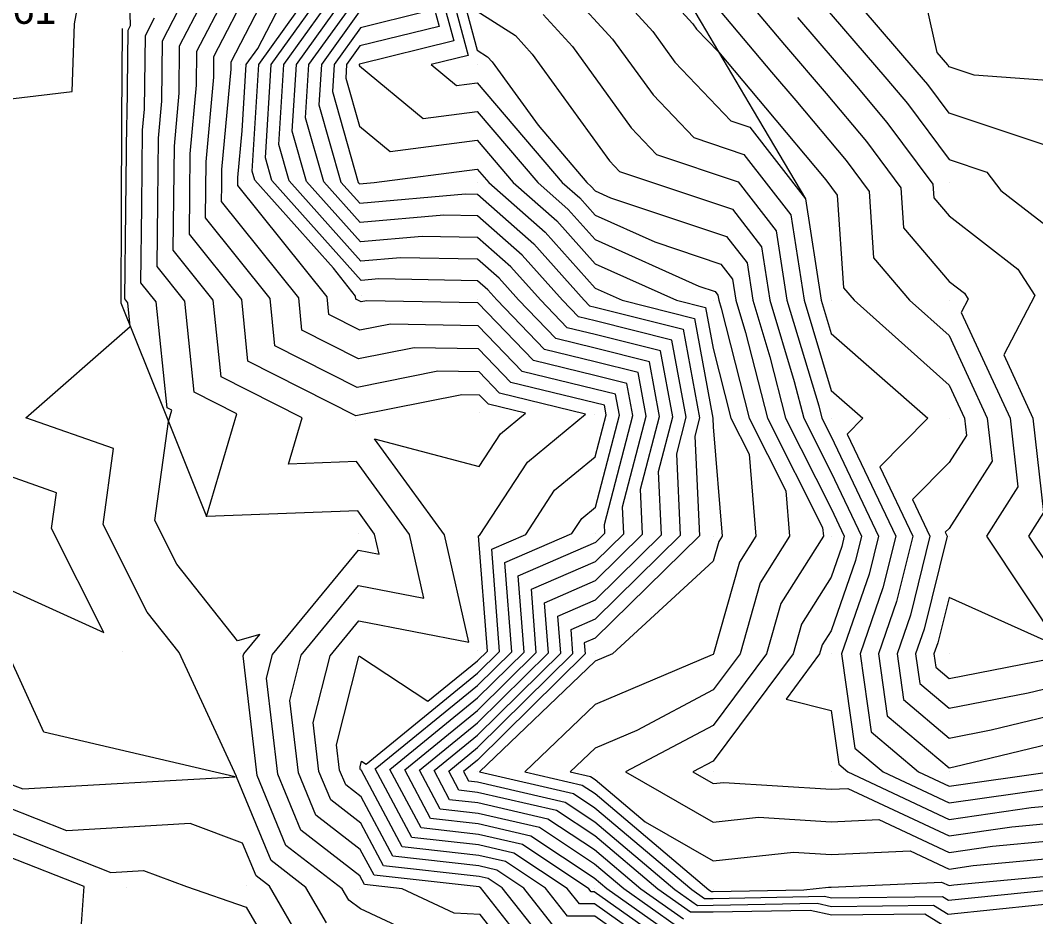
# Model space of a CAD drawing. Extents: x 2188792 to 2191981, y 386090 to 389710.
# Drawn here: x 2190491.4 to 2190577.5, y 387877.9 to 387953.9 of the extents above; entities that cross this region are included whole.
import ezdxf

# ---------------------------------------------------------------- set-up
doc = ezdxf.new("R2010")
doc.units = 0
for name, color, linetype in [('DTM Contours Major', 7, 'Continuous'), ('DTM Contours Minor', 7, 'Continuous'), ('Exist DTM QL2 LIDAR Elevation Point', 7, 'Continuous'), ('Exist DTM Regular Point Underwater Cogo Elevation', 7, 'Continuous'), ('PH Exist DTM Breakline', 7, 'Continuous')]:
    doc.layers.add(name, color=color, linetype=linetype)

msp = doc.modelspace()

# ---------------------------------------------------------------- linework, layer by layer
at = {"layer": 'DTM Contours Major'}
for points in [[(2190570.082, 387950.121), (2190570.043, 387950.167), (2190569.154, 387951.203), (2190566.61, 387962.588), (2190572.117, 387967.495), (2190569.842, 387971.802), (2190566.638, 387976.238), (2190566.556, 387980.368), (2190570.962, 387984.462), (2190577.178, 387980.919), (2190577.427, 387974.559), (2190577.468, 387973.259), (2190579.669, 387968.498), (2190580.034, 387966.976), (2190582.304, 387962.094), (2190582.647, 387960.726), (2190583.412, 387951.093), (2190583.488, 387950.773), (2190583.479, 387948.485), (2190572.288, 387949.306), (2190570.162, 387950.013), (2190570.082, 387950.121)], [(2190481.568, 387946.225), (2190495.803, 387947.901), (2190496.006, 387953.661), (2190498.334, 387966.198)], [(2190546.446, 387876.501), (2190541.154, 387880.264), (2190540.077, 387881.173), (2190534.703, 387884.741), (2190530.233, 387885.773), (2190526.198, 387886.227), (2190523.998, 387890.363), (2190530.17, 387895.402), (2190535.155, 387900.326), (2190534.741, 387905.673), (2190540.188, 387908.038), (2190542.576, 387910.387), (2190542.471, 387912.672), (2190544.477, 387920.378), (2190543.792, 387924.057), (2190540.14, 387924.977), (2190535.865, 387926.014), (2190531.8, 387930.241), (2190531.038, 387931.093), (2190530.187, 387931.843), (2190521.801, 387932.001), (2190520.319, 387931.872), (2190512.743, 387940.346), (2190512.193, 387942.281), (2190512.689, 387950.19), (2190518.146, 387957.813)], [(2190535.786, 387875.876), (2190532.269, 387880.349), (2190531.09, 387881.132), (2190530.308, 387881.313), (2190522.198, 387882.225), (2190520.276, 387885.838), (2190517.73, 387887.801), (2190516.732, 387890.229), (2190516.248, 387894.368), (2190517.676, 387900.043), (2190520.11, 387902.995), (2190529.433, 387901.195), (2190527.362, 387910.288), (2190521.451, 387918.448), (2190530.305, 387916.084), (2190532.118, 387918.854), (2190534.244, 387920.61), (2190531.098, 387921.373), (2190530.346, 387922.155), (2190528.841, 387922.182), (2190519.857, 387920.388), (2190510.713, 387925.027), (2190510.181, 387930.273), (2190505.741, 387935.815), (2190505.778, 387939.232), (2190505.815, 387942.615), (2190506.337, 387948.443), (2190506.371, 387951.325), (2190508.877, 387956.172)], [(2190525.706, 387954.665), (2190520.242, 387953.315), (2190518.008, 387950.193), (2190517.865, 387947.917), (2190520.059, 387940.196), (2190520.159, 387940.084), (2190521.42, 387940.194), (2190530.158, 387941.326), (2190531.122, 387940.194), (2190535.917, 387935.962), (2190540.159, 387931.22), (2190542.448, 387930.193), (2190548.561, 387928.653), (2190550.135, 387920.193), (2190550.127, 387920.16), (2190550.16, 387919.445), (2190550.922, 387910.191), (2190550.627, 387909.724), (2190550.16, 387908.066), (2190541.613, 387900.19), (2190540.159, 387899.572), (2190530.352, 387890.189), (2190538.316, 387888.349), (2190540.131, 387887.144), (2190548.358, 387880.203), (2190549.417, 387879.45), (2190550.159, 387879.455), (2190559.596, 387879.635), (2190560.18, 387879.503), (2190569.598, 387879.622), (2190570.123, 387879.298), (2190583.217, 387880.643)], [(2190530.158, 387954.721), (2190533.384, 387952.646), (2190534.819, 387951.073), (2190541.366, 387942.021), (2190542.216, 387941.13), (2190551.788, 387937.92), (2190554.268, 387934.723), (2190554.969, 387930.193), (2190557.037, 387923.316), (2190557.833, 387920.192), (2190560.161, 387915.587), (2190562.73, 387910.191), (2190562.221, 387908.13), (2190560.161, 387902.159), (2190559.4, 387900.951), (2190559.186, 387900.19), (2190556.334, 387896.364), (2190560.161, 387895.381), (2190560.803, 387890.832), (2190561.563, 387890.189), (2190570.162, 387886.157), (2190577.124, 387887.15), (2190581.772, 387887.592)], [(2190550.763, 387954.72), (2190555.096, 387949.539), (2190557.158, 387947.138), (2190561.434, 387942.043), (2190563.379, 387939.425), (2190563.761, 387933.793), (2190566.808, 387930.193), (2190570.162, 387927.202), (2190573.397, 387920.192), (2190573.808, 387916.546), (2190570.162, 387910.843), (2190569.839, 387910.514), (2190569.992, 387910.191), (2190568.046, 387902.306), (2190567.316, 387900.19), (2190567.668, 387897.696), (2190570.162, 387895.589), (2190576.86, 387896.887), (2190580.163, 387897.686)], [(2190490.09, 387905.832), (2190498.476, 387902.019), (2190494.061, 387910.82), (2190494.476, 387913.872), (2190490.108, 387915.404)], [(2190580.468, 387853.597), (2190577.121, 387850.305), (2190570.488, 387844.516), (2190560.574, 387850.629), (2190560.515, 387850.699), (2190562.48, 387860.259), (2190560.967, 387861.044), (2190560.283, 387862.075), (2190551.694, 387870.381), (2190550.446, 387870.663), (2190550.151, 387870.658), (2190540.505, 387870.602), (2190540.299, 387870.748), (2190530.743, 387870.7), (2190530.625, 387870.85), (2190521.428, 387871.34), (2190520.537, 387871.755), (2190515.456, 387875.463), (2190512.547, 387880.486), (2190511.398, 387881.373), (2190510.261, 387884.138), (2190505.805, 387885.801), (2190495.343, 387885.196), (2190490.201, 387887.222)]]:
    msp.add_lwpolyline(points, dxfattribs=at)
at = {"layer": 'DTM Contours Minor'}
for points in [[(2190578.197, 388029.308), (2190576.011, 388022.45), (2190575.811, 388018.901), (2190575.457, 388013.468), (2190575.234, 388009.493), (2190575.502, 388004.141), (2190575.261, 388000.252), (2190570.55, 387991.357), (2190569.096, 387990.371), (2190560.161, 387982.214), (2190557.682, 387979.233), (2190557.946, 387970.42), (2190558.577, 387969.28), (2190555.029, 387960.544), (2190556.906, 387958.299), (2190558.407, 387956.505), (2190564.889, 387948.955), (2190566.623, 387946.89), (2190570.162, 387942.125), (2190573.372, 387941.057), (2190574.563, 387939.514), (2190580.52, 387934.908)], [(2190568.352, 387948.505), (2190567.466, 387949.561), (2190559.51, 387958.827), (2190558.954, 387959.492), (2190558.258, 387960.325), (2190560.161, 387965.01), (2190564.804, 387969.147), (2190563.921, 387970.82), (2190562.677, 387972.543), (2190562.522, 387980.261), (2190570.756, 387987.909), (2190582.371, 387981.29)], [(2190517.362, 387877.376), (2190515.627, 387880.373), (2190512.665, 387882.658), (2190509.739, 387889.773), (2190509.735, 387889.802), (2190504.888, 387900.302), (2190502.167, 387903.741), (2190498.443, 387911.164), (2190499.32, 387917.622), (2190491.868, 387920.236), (2190500.726, 387927.983), (2190500.523, 387929.987), (2190500.265, 387930.308), (2190500.348, 387937.833), (2190500.43, 387945.283), (2190500.469, 387945.717), (2190500.554, 387953.101), (2190500.76, 387953.501), (2190500.009, 387978.785)], [(2190525.137, 387960.08), (2190526.932, 387953.434), (2190520.2, 387951.771), (2190519.071, 387950.194), (2190518.999, 387949.044), (2190520.157, 387944.97), (2190522.775, 387942.812), (2190530.158, 387943.768), (2190533.201, 387940.194), (2190536.893, 387936.935), (2190540.159, 387933.285), (2190547.049, 387930.193), (2190549.515, 387929.572), (2190550.16, 387926.107), (2190551.668, 387920.192), (2190553.209, 387917.143), (2190553.781, 387910.191), (2190552.382, 387907.969), (2190550.188, 387900.19), (2190550.16, 387900.152), (2190550.08, 387900.11), (2190540.159, 387895.892), (2190534.199, 387890.189), (2190539.039, 387889.071), (2190540.142, 387888.339), (2190549.799, 387880.191), (2190550.011, 387880.04), (2190550.16, 387880.041), (2190557.856, 387880.188), (2190559.938, 387880.41), (2190560.161, 387880.396), (2190569.512, 387880.838), (2190570.162, 387880.533), (2190570.564, 387880.591), (2190579.968, 387881.484)], [(2190526.025, 387960.1), (2190528.158, 387952.203), (2190520.158, 387950.227), (2190520.135, 387950.195), (2190520.134, 387950.172), (2190520.157, 387950.09), (2190525.58, 387945.617), (2190530.158, 387946.21), (2190535.28, 387940.194), (2190537.869, 387937.909), (2190540.159, 387935.349), (2190548.946, 387931.406), (2190550.318, 387930.946), (2190550.56, 387930.635), (2190550.629, 387930.193), (2190550.83, 387929.523), (2190553.209, 387920.192), (2190556.325, 387914.027), (2190556.641, 387910.191), (2190554.136, 387906.214), (2190552.437, 387900.19), (2190550.16, 387897.134), (2190543.677, 387893.707), (2190540.159, 387892.211), (2190538.045, 387890.189), (2190539.762, 387889.793), (2190540.153, 387889.533), (2190544.389, 387885.959), (2190550.16, 387882.646), (2190556.976, 387883.373), (2190560.161, 387883.169), (2190566.864, 387883.486), (2190570.162, 387881.939), (2190572.204, 387882.231), (2190584.379, 387883.387)], [(2190526.913, 387960.121), (2190529.384, 387950.972), (2190526.238, 387950.195), (2190528.386, 387948.423), (2190530.158, 387948.653), (2190537.359, 387940.194), (2190538.845, 387938.883), (2190540.159, 387937.414), (2190545.201, 387935.151), (2190550.808, 387933.271), (2190551.796, 387931.997), (2190552.075, 387930.193), (2190552.899, 387927.454), (2190554.751, 387920.192), (2190559.441, 387910.911), (2190559.5, 387910.191), (2190555.891, 387904.46), (2190554.687, 387900.19), (2190550.16, 387894.115), (2190542.732, 387890.189), (2190550.16, 387885.925), (2190554.013, 387886.336), (2190560.161, 387885.941), (2190564.217, 387886.133), (2190570.162, 387883.345), (2190573.844, 387883.871), (2190583.51, 387884.788)], [(2190527.801, 387960.141), (2190530.158, 387951.414), (2190531.027, 387950.855), (2190531.413, 387950.431), (2190535.312, 387945.041), (2190539.438, 387940.194), (2190539.821, 387939.857), (2190540.159, 387939.479), (2190541.456, 387938.896), (2190551.298, 387935.595), (2190553.032, 387933.36), (2190553.522, 387930.193), (2190554.968, 387925.385), (2190556.292, 387920.192), (2190560.161, 387912.537), (2190561.278, 387910.191), (2190561.056, 387909.295), (2190560.161, 387906.699), (2190557.646, 387902.705), (2190556.936, 387900.19), (2190550.16, 387891.096), (2190548.443, 387890.189), (2190550.16, 387889.204), (2190551.05, 387889.299), (2190560.161, 387888.714), (2190561.569, 387888.781), (2190570.162, 387884.751), (2190575.484, 387885.511), (2190582.641, 387886.19)], [(2190542.814, 387959.809), (2190548.442, 387953.638), (2190548.756, 387953.205), (2190550.61, 387951.262), (2190553.992, 387947.217), (2190554.581, 387946.532), (2190559.705, 387940.428), (2190560.677, 387939.118), (2190561.211, 387931.243), (2190562.1, 387930.193), (2190570.162, 387923.003), (2190571.459, 387920.192), (2190571.624, 387918.73), (2190570.162, 387916.443), (2190567.066, 387913.287), (2190568.54, 387910.191), (2190566.881, 387903.471), (2190565.749, 387900.19), (2190566.295, 387896.323), (2190570.162, 387893.055), (2190573.717, 387893.745), (2190580.163, 387895.304)], [(2190547.04, 387877.091), (2190542.595, 387880.252), (2190540.087, 387882.367), (2190535.426, 387885.462), (2190530.218, 387886.666), (2190526.998, 387887.028), (2190525.242, 387890.328), (2190530.168, 387894.349), (2190536.191, 387900.298), (2190535.862, 387904.539), (2190540.182, 387906.414), (2190544.178, 387910.346), (2190544.002, 387914.169), (2190545.609, 387920.341), (2190544.746, 387924.976), (2190540.144, 387926.136), (2190536.819, 387926.942), (2190533.656, 387930.23), (2190532.013, 387932.067), (2190530.181, 387933.684), (2190523.643, 387933.807), (2190520.287, 387933.514), (2190514.206, 387940.316), (2190513.327, 387943.408), (2190513.753, 387950.19), (2190520.411, 387959.492)], [(2190545.258, 387875.321), (2190540.099, 387878.989), (2190538.811, 387878.982), (2190537.779, 387880.295), (2190533.258, 387883.297), (2190530.263, 387883.989), (2190524.598, 387884.626), (2190521.509, 387890.433), (2190530.175, 387897.508), (2190533.084, 387900.382), (2190532.499, 387907.943), (2190538.18, 387910.409), (2190539.013, 387911.681), (2190540.181, 387912.647), (2190542.214, 387920.453), (2190541.885, 387922.219), (2190540.131, 387922.661), (2190533.958, 387924.158), (2190530.235, 387928.029), (2190522.785, 387928.163), (2190520.204, 387927.647), (2190517.577, 387928.98), (2190517.424, 387930.487), (2190509.847, 387939.944), (2190509.851, 387940.281), (2190509.855, 387940.615), (2190510.209, 387944.575), (2190510.561, 387950.188), (2190511.546, 387951.565), (2190514.965, 387958.174)], [(2190547.635, 387877.681), (2190544.035, 387880.24), (2190540.098, 387883.561), (2190536.148, 387886.184), (2190530.202, 387887.558), (2190527.798, 387887.828), (2190526.487, 387890.293), (2190530.165, 387893.296), (2190537.226, 387900.27), (2190536.984, 387903.404), (2190540.176, 387904.79), (2190545.78, 387910.304), (2190545.533, 387915.667), (2190546.74, 387920.304), (2190545.7, 387925.895), (2190540.148, 387927.294), (2190537.772, 387927.87), (2190535.513, 387930.22), (2190532.989, 387933.04), (2190530.174, 387935.525), (2190525.485, 387935.613), (2190520.255, 387935.157), (2190515.669, 387940.286), (2190514.462, 387944.535), (2190514.816, 387950.191), (2190520.369, 387957.948)], [(2190540.456, 387958.018), (2190545.036, 387952.997), (2190546.908, 387950.409), (2190551.661, 387945.429), (2190553.257, 387944.893), (2190557.975, 387938.812), (2190559.31, 387930.193), (2190560.161, 387927.363), (2190568.346, 387920.192), (2190564.293, 387916.06), (2190567.087, 387910.191), (2190565.716, 387904.636), (2190564.182, 387900.19), (2190564.922, 387894.95), (2190570.162, 387890.522), (2190570.575, 387890.602), (2190580.163, 387892.922)], [(2190544.664, 387874.731), (2190540.124, 387877.959), (2190537.803, 387877.947), (2190535.942, 387880.313), (2190532.535, 387882.575), (2190530.278, 387883.097), (2190523.798, 387883.826), (2190520.351, 387890.305), (2190520.262, 387890.373), (2190520.228, 387890.457), (2190520.211, 387890.601), (2190520.338, 387891.106), (2190520.731, 387890.849), (2190530.177, 387898.561), (2190532.049, 387900.41), (2190531.378, 387909.078), (2190534.266, 387910.331), (2190536.715, 387914.072), (2190540.15, 387916.911), (2190541.082, 387920.49), (2190540.931, 387921.3), (2190540.127, 387921.502), (2190533.005, 387923.23), (2190530.272, 387926.071), (2190524.804, 387926.169), (2190520.088, 387925.228), (2190515.289, 387927.662), (2190515.01, 387930.416), (2190508.478, 387938.568), (2190508.493, 387939.931), (2190508.508, 387941.282), (2190509.272, 387949.807), (2190509.279, 387950.436), (2190512.935, 387957.507)], [(2190536.794, 387876.912), (2190534.106, 387880.331), (2190531.812, 387881.854), (2190530.293, 387882.205), (2190522.998, 387883.025), (2190520.313, 387888.071), (2190518.996, 387889.087), (2190518.48, 387890.343), (2190518.23, 387892.484), (2190520.118, 387899.988), (2190520.126, 387899.998), (2190520.166, 387899.99), (2190525.973, 387896.18), (2190530.18, 387899.615), (2190531.013, 387900.438), (2190530.257, 387910.213), (2190530.352, 387910.254), (2190534.416, 387916.463), (2190539.342, 387920.533), (2190532.051, 387922.302), (2190530.309, 387924.113), (2190526.822, 387924.176), (2190519.973, 387922.808), (2190513.001, 387926.344), (2190512.595, 387930.344), (2190507.109, 387937.191), (2190507.136, 387939.582), (2190507.162, 387941.948), (2190507.805, 387949.125), (2190507.825, 387950.881), (2190510.906, 387956.839)], [(2190570.022, 387876.94), (2190568.104, 387878.12), (2190560.223, 387878.021), (2190558.376, 387878.439), (2190550.158, 387878.282), (2190548.229, 387878.271), (2190545.476, 387880.228), (2190540.109, 387884.756), (2190536.871, 387886.906), (2190530.187, 387888.45), (2190528.598, 387888.629), (2190527.732, 387890.258), (2190530.163, 387892.242), (2190538.262, 387900.241), (2190538.105, 387902.269), (2190540.17, 387903.165), (2190547.382, 387910.263), (2190547.064, 387917.165), (2190547.872, 387920.267), (2190546.654, 387926.814), (2190540.152, 387928.453), (2190538.726, 387928.798), (2190537.369, 387930.209), (2190533.965, 387934.014), (2190530.168, 387937.366), (2190527.327, 387937.419), (2190520.223, 387936.799), (2190517.132, 387940.256), (2190515.596, 387945.663), (2190515.88, 387950.192), (2190520.326, 387956.404)], [(2190538.099, 387956.227), (2190541.631, 387952.355), (2190545.061, 387947.613), (2190548.512, 387943.996), (2190552.767, 387942.569), (2190556.739, 387937.449), (2190557.863, 387930.193), (2190560.161, 387922.55), (2190562.853, 387920.192), (2190561.519, 387918.833), (2190565.635, 387910.191), (2190564.551, 387905.801), (2190562.615, 387900.19), (2190563.549, 387893.578), (2190567.558, 387890.189), (2190570.162, 387888.968), (2190578.715, 387890.189)], [(2190534.777, 387874.841), (2190530.433, 387880.367), (2190530.367, 387880.41), (2190530.323, 387880.42), (2190521.398, 387881.424), (2190520.238, 387883.604), (2190516.464, 387886.516), (2190514.983, 387890.115), (2190514.267, 387896.252), (2190515.234, 387900.097), (2190520.094, 387905.992), (2190525.635, 387904.922), (2190524.404, 387910.327), (2190519.92, 387916.516), (2190514.138, 387916.301), (2190515.295, 387920.224), (2190508.425, 387923.709), (2190507.766, 387930.201), (2190504.372, 387934.438), (2190504.421, 387938.882), (2190504.469, 387943.282), (2190504.87, 387947.762), (2190504.916, 387951.769), (2190506.848, 387955.504)], [(2190552.811, 387955.913), (2190556.199, 387951.861), (2190559.735, 387947.743), (2190563.164, 387943.659), (2190566.081, 387939.731), (2190566.31, 387936.343), (2190570.162, 387931.792), (2190571.463, 387930.786), (2190571.787, 387930.284), (2190571.196, 387929.158), (2190575.335, 387920.192), (2190575.991, 387914.362), (2190573.325, 387910.191), (2190579.617, 387900.736), (2190570.162, 387904.994), (2190569.21, 387901.141), (2190568.882, 387900.19), (2190569.041, 387899.069), (2190570.162, 387898.122), (2190580.002, 387900.03)], [(2190533.769, 387873.806), (2190530.396, 387878.095), (2190528.2, 387878.212), (2190523.798, 387880.264), (2190520.598, 387880.623), (2190520.201, 387881.371), (2190515.197, 387885.23), (2190513.235, 387890.001), (2190512.285, 387898.135), (2190512.793, 387900.152), (2190520.078, 387908.988), (2190521.837, 387908.649), (2190521.446, 387910.365), (2190520.023, 387912.33), (2190507.207, 387911.853), (2190509.771, 387920.548), (2190506.137, 387922.391), (2190505.352, 387930.13), (2190503.003, 387933.062), (2190503.063, 387938.532), (2190503.123, 387943.949), (2190503.403, 387947.08), (2190503.462, 387952.213), (2190504.819, 387954.837)], [(2190545.852, 387875.911), (2190540.075, 387880.019), (2190539.82, 387880.018), (2190539.615, 387880.277), (2190533.98, 387884.019), (2190530.248, 387884.881), (2190525.398, 387885.427), (2190522.753, 387890.398), (2190530.173, 387896.455), (2190534.12, 387900.354), (2190533.62, 387906.808), (2190540.195, 387909.662), (2190540.974, 387910.429), (2190540.939, 387911.174), (2190543.345, 387920.416), (2190542.839, 387923.138), (2190540.136, 387923.819), (2190534.912, 387925.086), (2190530.198, 387929.987), (2190520.766, 387930.156), (2190520.32, 387930.067), (2190519.865, 387930.298), (2190519.839, 387930.558), (2190517.958, 387932.906), (2190511.279, 387940.376), (2190511.058, 387941.153), (2190511.625, 387950.189), (2190514.846, 387954.689)], [(2190520.284, 387954.859), (2190516.944, 387950.193), (2190516.73, 387946.79), (2190518.596, 387940.226), (2190520.191, 387938.442), (2190529.17, 387939.225), (2190530.161, 387939.206), (2190534.941, 387934.988), (2190539.226, 387930.198), (2190539.68, 387929.727), (2190540.157, 387929.611), (2190547.608, 387927.733), (2190549.004, 387920.23), (2190548.596, 387918.662), (2190548.985, 387910.221), (2190540.164, 387901.541), (2190539.226, 387901.134), (2190539.297, 387900.213), (2190530.16, 387891.189), (2190528.976, 387890.222), (2190529.398, 387889.429), (2190530.172, 387889.342), (2190537.594, 387887.627), (2190540.12, 387885.95), (2190546.917, 387880.215), (2190548.823, 387878.861), (2190550.159, 387878.868), (2190558.986, 387879.037), (2190560.201, 387878.762), (2190568.851, 387878.871), (2190570.073, 387878.119), (2190581.519, 387879.295)], [(2190535.741, 387954.436), (2190538.225, 387951.714), (2190543.214, 387944.817), (2190545.364, 387942.563), (2190552.278, 387940.244), (2190555.504, 387936.086), (2190556.416, 387930.193), (2190559.106, 387921.247), (2190559.375, 387920.192), (2190560.161, 387918.637), (2190564.183, 387910.191), (2190563.386, 387906.966), (2190561.048, 387900.19), (2190562.176, 387892.205), (2190564.561, 387890.189), (2190570.162, 387887.562), (2190578.764, 387888.79)], [(2190525.943, 387875.921), (2190520.25, 387878.574), (2190519.269, 387879.29), (2190518.707, 387880.26), (2190513.931, 387883.944), (2190511.487, 387889.887), (2190510.304, 387900.019), (2190510.351, 387900.207), (2190511.706, 387901.85), (2190509.831, 387901.296), (2190504.687, 387907.797), (2190502.825, 387911.508), (2190503.966, 387919.918), (2190504.248, 387920.871), (2190503.849, 387921.073), (2190502.937, 387930.058), (2190501.634, 387931.685), (2190501.705, 387938.183), (2190501.776, 387944.616), (2190501.936, 387946.398), (2190502.008, 387952.657), (2190502.79, 387954.169)], [(2190557.303, 387954.183), (2190562.312, 387948.349), (2190564.893, 387945.274), (2190568.782, 387940.037), (2190568.86, 387938.892), (2190570.162, 387937.354), (2190575.992, 387932.847), (2190577.441, 387930.599), (2190574.796, 387925.559), (2190577.273, 387920.192), (2190578.175, 387912.178), (2190576.905, 387910.191), (2190580.163, 387905.296)], [(2190579.931, 387942.82), (2190570.162, 387946.069), (2190568.352, 387948.505)], [(2190490.121, 387889.323), (2190491.616, 387888.735), (2190509.612, 387889.775), (2190493.399, 387893.564), (2190490.232, 387900.524), (2190490.04, 387900.611), (2190489.969, 387900.6), (2190489.992, 387900.525), (2190489.018, 387891.303), (2190488.645, 387890.174), (2190488.367, 387888.503), (2190490.121, 387889.323)], [(2190490.281, 387885.12), (2190499.069, 387881.658), (2190501.866, 387881.82), (2190505.502, 387880.462), (2190510.558, 387878.716), (2190513.55, 387873.549), (2190517.785, 387870.458), (2190518.481, 387862.528), (2190510.936, 387860.498), (2190510.419, 387860.417), (2190511.781, 387850.074), (2190511.265, 387848.67), (2190509.944, 387848.657), (2190508.047, 387848.143), (2190505.691, 387850.113), (2190510.025, 387860.184), (2190510.045, 387860.503), (2190509.645, 387861.194), (2190502.234, 387870.434), (2190500.431, 387875.417), (2190498.882, 387870.449), (2190497.132, 387863.686), (2190490.505, 387861.928)], [(2190496.833, 387880.469), (2190490.361, 387883.019), (2190484.855, 387880.443), (2190480.297, 387874.566), (2190476.441, 387870.576), (2190477.612, 387867.602), (2190476.289, 387860.237), (2190470.371, 387852.231), (2190469.724, 387851.42), (2190469.872, 387850.799), (2190470.292, 387849.447), (2190470.981, 387850.157), (2190472.26, 387850.704), (2190480.184, 387855.487), (2190483.6, 387856.419), (2190484.591, 387860.27), (2190483.978, 387867.115), (2190490.468, 387866.203), (2190493.775, 387867.08), (2190494.648, 387870.455), (2190496.536, 387876.51), (2190496.833, 387880.469)]]:
    msp.add_lwpolyline(points, dxfattribs=at)
at = {"layer": 'Exist DTM QL2 LIDAR Elevation Point'}
for p, q in [((2190510.092, 387950.188), (2190510.092, 387950.188)), ((2190520.157, 387950.195), (2190520.157, 387950.195)), ((2190530.158, 387950.195), (2190530.158, 387950.195)), ((2190570.162, 387950.195), (2190570.162, 387950.195)), ((2190510.296, 387940.396), (2190510.296, 387940.396)), ((2190520.157, 387940.194), (2190520.157, 387940.194)), ((2190530.158, 387940.194), (2190530.158, 387940.194)), ((2190540.159, 387940.194), (2190540.159, 387940.194)), ((2190570.162, 387940.194), (2190570.162, 387940.194)), ((2190520.344, 387930.573), (2190520.344, 387930.573)), ((2190530.193, 387930.25), (2190530.193, 387930.25)), ((2190540.159, 387930.193), (2190540.159, 387930.193)), ((2190550.16, 387930.193), (2190550.16, 387930.193)), ((2190560.161, 387930.193), (2190560.161, 387930.193)), ((2190570.162, 387930.193), (2190570.162, 387930.193)), ((2190530.374, 387920.669), (2190530.374, 387920.669)), ((2190540.124, 387920.521), (2190540.124, 387920.521)), ((2190550.16, 387920.192), (2190550.16, 387920.192)), ((2190560.161, 387920.192), (2190560.161, 387920.192)), ((2190570.162, 387920.192), (2190570.162, 387920.192)), ((2190519.836, 387919.958), (2190519.836, 387919.958)), ((2190520.07, 387910.383), (2190520.07, 387910.383)), ((2190530.218, 387910.251), (2190530.218, 387910.251)), ((2190540.198, 387910.449), (2190540.198, 387910.449)), ((2190550.16, 387910.191), (2190550.16, 387910.191)), ((2190560.161, 387910.191), (2190560.161, 387910.191)), ((2190570.162, 387910.191), (2190570.162, 387910.191)), ((2190500.082, 387900.384), (2190500.082, 387900.384)), ((2190510.101, 387900.212), (2190510.101, 387900.212)), ((2190530.182, 387900.46), (2190530.182, 387900.46)), ((2190520.126, 387899.988), (2190520.126, 387899.988)), ((2190540.159, 387900.19), (2190540.159, 387900.19)), ((2190550.16, 387900.19), (2190550.16, 387900.19)), ((2190560.161, 387900.19), (2190560.161, 387900.19)), ((2190570.162, 387900.19), (2190570.162, 387900.19)), ((2190520.354, 387890.465), (2190520.354, 387890.465)), ((2190530.158, 387890.189), (2190530.158, 387890.189)), ((2190540.159, 387890.189), (2190540.159, 387890.189)), ((2190550.16, 387890.189), (2190550.16, 387890.189)), ((2190560.161, 387890.189), (2190560.161, 387890.189)), ((2190570.162, 387890.189), (2190570.162, 387890.189)), ((2190509.734, 387889.772), (2190509.734, 387889.772)), ((2190510.596, 387880.558), (2190510.596, 387880.558)), ((2190500.429, 387880.367), (2190500.429, 387880.367)), ((2190520.181, 387880.206), (2190520.181, 387880.206)), ((2190530.324, 387880.368), (2190530.324, 387880.368)), ((2190540.068, 387880.273), (2190540.068, 387880.273)), ((2190550.16, 387880.188), (2190550.16, 387880.188)), ((2190560.161, 387880.188), (2190560.161, 387880.188)), ((2190570.162, 387880.188), (2190570.162, 387880.188))]:
    msp.add_line(p, q, dxfattribs=at)
at = {"layer": 'PH Exist DTM Breakline'}
for points in [[(2190539.746, 387972.251), (2190544.704, 387961.245), (2190549.128, 387953.767), (2190553.551, 387946.29), (2190557.975, 387938.812)], [(2190500.03, 387953.261), (2190499.996, 387945.497), (2190499.962, 387937.733), (2190499.928, 387929.969), (2190503.567, 387920.911), (2190507.207, 387911.853)]]:
    msp.add_lwpolyline(points, dxfattribs=at)

# ---------------------------------------------------------------- texts
at = {"layer": 'Exist DTM Regular Point Underwater Cogo Elevation'}
msp.add_text('44.61', height=2.5, dxfattribs=at).set_placement((2190486.102, 387953.645))

doc.saveas('drawing.dxf')
